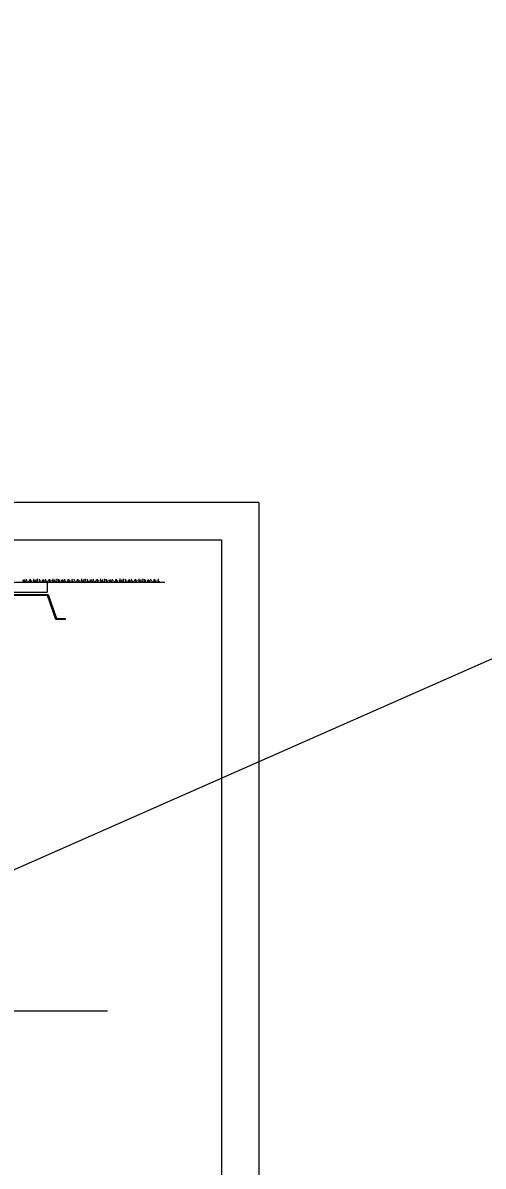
# Model space of a CAD drawing. Extents: x 638850 to 644908, y 297188 to 298900.
# Drawn here: x 642157.5 to 642323.1, y 297632.3 to 298044.1 of the extents above; entities that cross this region are included whole.
import ezdxf

# ---------------------------------------------------------------- set-up
doc = ezdxf.new("R2010")
doc.units = 0
for name, color, linetype in [('1', 7, 'Continuous'), ('10', 7, 'Continuous'), ('3', 7, 'Continuous'), ('4', 7, 'Continuous'), ('7', 7, 'Continuous'), ('8', 7, 'Continuous')]:
    doc.layers.add(name, color=color, linetype=linetype)

msp = doc.modelspace()

# ---------------------------------------------------------------- linework, layer by layer
at = {"layer": '1'}
for p, q in [((644544.42, 298794.06), (640943.9, 297204.77)), ((642242.46, 297871.34), (641270.46, 297871.34)), ((642242.46, 297871.34), (642242.46, 297277.34)), ((641310.96, 297857.84), (642228.96, 297857.84)), ((642228.96, 297857.84), (642228.96, 297290.84))]:
    msp.add_line(p, q, dxfattribs=at)
at = {"layer": '10'}
msp.add_line((642166.32, 297842.6), (642208.65, 297842.6), dxfattribs=at)
at = {"layer": '3'}
msp.add_line((641946.04, 297688.19), (642187.94, 297688.19), dxfattribs=at)
at = {"layer": '4'}
for p, q in [((642114.38, 297842.6), (642166.32, 297842.6)), ((642166.32, 297842.6), (642166.32, 297838.96)), ((642115.48, 297838.96), (642166.32, 297838.96))]:
    msp.add_line(p, q, dxfattribs=at)
at = {"layer": '7'}
for points in [[(642116.02, 297838.12), (642166.61, 297838.12), (642166.4, 297837.84), (642116.02, 297837.84)], [(642166.61, 297838.12), (642169.58, 297829.51), (642169.38, 297829.23), (642166.4, 297837.84)], [(642169.58, 297829.51), (642172.79, 297829.51), (642172.79, 297829.23), (642169.38, 297829.23)]]:
    msp.add_lwpolyline(points, close=True, dxfattribs=at)
at = {"layer": '8'}
for p, q in [((642157.66, 297843.33), (642157.59, 297843.51)), ((642157.69, 297843.1), (642157.66, 297843.33)), ((642157.72, 297842.83), (642157.69, 297843.1)), ((642157.72, 297842.59), (642157.72, 297842.83)), ((642158.04, 297843.24), (642158.07, 297843.48)), ((642158.04, 297842.97), (642158.04, 297843.24)), ((642158.07, 297842.74), (642158.04, 297842.97)), ((642158.07, 297843.48), (642158.16, 297843.57)), ((642158.12, 297842.59), (642158.07, 297842.74)), ((642158.43, 297843.12), (642158.4, 297843.24)), ((642158.51, 297842.88), (642158.43, 297843.12)), ((642158.63, 297842.65), (642158.51, 297842.88)), ((642158.66, 297842.59), (642158.63, 297842.65)), ((642158.87, 297843.51), (642158.81, 297843.65)), ((642158.93, 297843.27), (642158.87, 297843.51)), ((642159.02, 297843.04), (642158.93, 297843.27)), ((642159.14, 297842.8), (642159.02, 297843.04)), ((642159.09, 297842.59), (642159.14, 297842.8)), ((642159.54, 297842.59), (642159.67, 297842.8)), ((642159.67, 297842.8), (642159.79, 297843.04)), ((642159.79, 297843.04), (642159.9, 297843.27)), ((642159.9, 297843.27), (642160.03, 297843.51)), ((642160.03, 297843.51), (642160.08, 297843.57)), ((642160.32, 297842.88), (642160.32, 297843.75)), ((642160.38, 297842.65), (642160.32, 297842.88)), ((642160.39, 297842.59), (642160.38, 297842.65)), ((642160.61, 297842.86), (642160.71, 297843.1)), ((642160.65, 297842.62), (642160.61, 297842.86)), ((642160.66, 297842.59), (642160.65, 297842.62)), ((642160.71, 297843.1), (642160.88, 297843.3)), ((642161.47, 297843.33), (642161.53, 297843.54)), ((642161.47, 297842.88), (642161.47, 297843.33)), ((642161.5, 297842.65), (642161.47, 297842.88)), ((642161.52, 297842.59), (642161.5, 297842.65)), ((642161.53, 297843.54), (642161.56, 297843.77)), ((642161.56, 297843.77), (642161.56, 297843.83)), ((642161.85, 297842.88), (642161.92, 297843.1)), ((642161.85, 297842.62), (642161.85, 297842.88)), ((642161.86, 297842.59), (642161.85, 297842.62)), ((642161.92, 297843.1), (642161.95, 297843.24)), ((642162.18, 297842.65), (642162.21, 297842.88)), ((642162.19, 297842.59), (642162.18, 297842.65)), ((642162.21, 297842.88), (642162.27, 297843.1)), ((642162.27, 297843.1), (642162.27, 297843.6)), ((642162.83, 297843.65), (642162.8, 297843.8)), ((642162.92, 297843.42), (642162.83, 297843.65)), ((642162.83, 297842.94), (642162.92, 297843.18)), ((642162.83, 297842.59), (642162.83, 297842.94)), ((642162.92, 297843.18), (642162.92, 297843.42)), ((642163.48, 297843.62), (642163.42, 297843.72)), ((642163.45, 297842.65), (642163.48, 297842.91)), ((642163.48, 297842.59), (642163.45, 297842.65)), ((642163.6, 297843.39), (642163.48, 297843.62)), ((642163.48, 297842.91), (642163.6, 297843.15)), ((642163.6, 297843.15), (642163.6, 297843.39)), ((642163.66, 297843.33), (642163.66, 297843.54)), ((642163.78, 297843.1), (642163.66, 297843.33)), ((642163.93, 297842.88), (642163.78, 297843.1)), ((642164.07, 297842.65), (642163.93, 297842.88)), ((642164.09, 297842.59), (642164.07, 297842.65)), ((642164.55, 297843.33), (642164.49, 297843.51)), ((642164.58, 297843.1), (642164.55, 297843.33)), ((642164.61, 297842.83), (642164.58, 297843.1)), ((642164.61, 297842.59), (642164.61, 297842.83)), ((642164.93, 297843.24), (642164.96, 297843.48)), ((642164.93, 297842.97), (642164.93, 297843.24)), ((642164.96, 297842.74), (642164.93, 297842.97)), ((642164.96, 297843.48), (642165.06, 297843.57)), ((642165.01, 297842.59), (642164.96, 297842.74)), ((642165.32, 297843.12), (642165.29, 297843.24)), ((642165.41, 297842.88), (642165.32, 297843.12)), ((642165.53, 297842.65), (642165.41, 297842.88)), ((642165.56, 297842.59), (642165.53, 297842.65)), ((642165.77, 297843.51), (642165.71, 297843.65)), ((642165.83, 297843.27), (642165.77, 297843.51)), ((642165.91, 297843.04), (642165.83, 297843.27)), ((642166.03, 297842.8), (642165.91, 297843.04)), ((642165.98, 297842.59), (642166.03, 297842.8)), ((642166.44, 297842.59), (642166.56, 297842.8)), ((642166.56, 297842.8), (642166.68, 297843.04)), ((642166.68, 297843.04), (642166.8, 297843.27)), ((642166.8, 297843.27), (642166.92, 297843.51)), ((642166.92, 297843.51), (642166.98, 297843.57)), ((642167.21, 297842.88), (642167.21, 297843.75)), ((642167.27, 297842.65), (642167.21, 297842.88)), ((642167.28, 297842.59), (642167.27, 297842.65)), ((642167.51, 297842.86), (642167.6, 297843.1)), ((642167.54, 297842.62), (642167.51, 297842.86)), ((642167.56, 297842.59), (642167.54, 297842.62)), ((642167.6, 297843.1), (642167.78, 297843.3)), ((642168.37, 297843.33), (642168.43, 297843.54)), ((642168.37, 297842.88), (642168.37, 297843.33)), ((642168.4, 297842.65), (642168.37, 297842.88)), ((642168.42, 297842.59), (642168.4, 297842.65)), ((642168.43, 297843.54), (642168.46, 297843.77)), ((642168.46, 297843.77), (642168.46, 297843.83)), ((642168.75, 297842.88), (642168.81, 297843.1)), ((642168.75, 297842.62), (642168.75, 297842.88)), ((642168.76, 297842.59), (642168.75, 297842.62)), ((642168.81, 297843.1), (642168.84, 297843.24)), ((642169.08, 297842.65), (642169.11, 297842.88)), ((642169.09, 297842.59), (642169.08, 297842.65)), ((642169.11, 297842.88), (642169.16, 297843.1)), ((642169.16, 297843.1), (642169.16, 297843.6)), ((642169.73, 297843.65), (642169.7, 297843.8)), ((642169.82, 297843.42), (642169.73, 297843.65)), ((642169.73, 297842.94), (642169.82, 297843.18)), ((642169.73, 297842.59), (642169.73, 297842.94)), ((642169.82, 297843.18), (642169.82, 297843.42)), ((642170.38, 297843.62), (642170.32, 297843.72)), ((642170.35, 297842.65), (642170.38, 297842.91)), ((642170.37, 297842.59), (642170.35, 297842.65)), ((642170.5, 297843.39), (642170.38, 297843.62)), ((642170.38, 297842.91), (642170.5, 297843.15)), ((642170.5, 297843.15), (642170.5, 297843.39)), ((642170.55, 297843.33), (642170.55, 297843.54)), ((642170.68, 297843.1), (642170.55, 297843.33)), ((642170.82, 297842.88), (642170.68, 297843.1)), ((642170.97, 297842.65), (642170.82, 297842.88)), ((642170.99, 297842.59), (642170.97, 297842.65)), ((642171.45, 297843.33), (642171.39, 297843.51)), ((642171.48, 297843.1), (642171.45, 297843.33)), ((642171.51, 297842.83), (642171.48, 297843.1)), ((642171.51, 297842.59), (642171.51, 297842.83)), ((642171.83, 297843.24), (642171.86, 297843.48)), ((642171.83, 297842.97), (642171.83, 297843.24)), ((642171.86, 297842.74), (642171.83, 297842.97)), ((642171.86, 297843.48), (642171.95, 297843.57)), ((642171.91, 297842.59), (642171.86, 297842.74)), ((642172.22, 297843.12), (642172.19, 297843.24)), ((642172.3, 297842.88), (642172.22, 297843.12)), ((642172.42, 297842.65), (642172.3, 297842.88)), ((642172.46, 297842.59), (642172.42, 297842.65)), ((642172.66, 297843.51), (642172.6, 297843.65)), ((642172.72, 297843.27), (642172.66, 297843.51)), ((642172.81, 297843.04), (642172.72, 297843.27)), ((642172.93, 297842.8), (642172.81, 297843.04)), ((642172.88, 297842.59), (642172.93, 297842.8)), ((642173.33, 297842.59), (642173.46, 297842.8)), ((642173.46, 297842.8), (642173.58, 297843.04)), ((642173.58, 297843.04), (642173.7, 297843.27)), ((642173.7, 297843.27), (642173.82, 297843.51)), ((642173.82, 297843.51), (642173.87, 297843.57)), ((642174.11, 297842.88), (642174.11, 297843.75)), ((642174.17, 297842.65), (642174.11, 297842.88)), ((642174.18, 297842.59), (642174.17, 297842.65)), ((642174.41, 297842.86), (642174.5, 297843.1)), ((642174.44, 297842.62), (642174.41, 297842.86)), ((642174.45, 297842.59), (642174.44, 297842.62)), ((642174.5, 297843.1), (642174.67, 297843.3)), ((642175.26, 297843.33), (642175.32, 297843.54)), ((642175.26, 297842.88), (642175.26, 297843.33)), ((642175.29, 297842.65), (642175.26, 297842.88)), ((642175.31, 297842.59), (642175.29, 297842.65)), ((642175.32, 297843.54), (642175.36, 297843.77)), ((642175.36, 297843.77), (642175.36, 297843.83)), ((642175.65, 297842.88), (642175.71, 297843.1)), ((642175.65, 297842.62), (642175.65, 297842.88)), ((642175.65, 297842.59), (642175.65, 297842.62)), ((642176.03, 297843.51), (642175.97, 297843.65)), ((642176.09, 297843.27), (642176.03, 297843.51)), ((642176.18, 297843.04), (642176.09, 297843.27)), ((642176.3, 297842.8), (642176.18, 297843.04)), ((642176.24, 297842.59), (642176.3, 297842.8)), ((642176.7, 297842.59), (642176.83, 297842.8)), ((642176.83, 297842.8), (642176.95, 297843.04)), ((642176.95, 297843.04), (642177.06, 297843.27)), ((642177.06, 297843.27), (642177.18, 297843.51)), ((642177.18, 297843.51), (642177.24, 297843.57)), ((642177.47, 297842.88), (642177.47, 297843.75)), ((642177.54, 297842.65), (642177.47, 297842.88)), ((642177.54, 297842.59), (642177.54, 297842.65)), ((642177.77, 297842.86), (642177.86, 297843.1)), ((642177.8, 297842.62), (642177.77, 297842.86)), ((642177.82, 297842.59), (642177.8, 297842.62)), ((642177.86, 297843.1), (642178.04, 297843.3)), ((642178.63, 297843.33), (642178.69, 297843.54)), ((642178.63, 297842.88), (642178.63, 297843.33)), ((642178.66, 297842.65), (642178.63, 297842.88)), ((642178.68, 297842.59), (642178.66, 297842.65)), ((642178.69, 297843.54), (642178.72, 297843.77)), ((642178.72, 297843.77), (642178.72, 297843.83)), ((642179.01, 297842.88), (642179.07, 297843.1)), ((642179.01, 297842.62), (642179.01, 297842.88)), ((642179.02, 297842.59), (642179.01, 297842.62)), ((642179.07, 297843.1), (642179.1, 297843.24)), ((642179.34, 297842.65), (642179.37, 297842.88)), ((642179.35, 297842.59), (642179.34, 297842.65)), ((642179.37, 297842.88), (642179.43, 297843.1)), ((642179.43, 297843.1), (642179.43, 297843.6)), ((642179.99, 297843.65), (642179.96, 297843.8)), ((642180.08, 297843.42), (642179.99, 297843.65)), ((642179.99, 297842.94), (642180.08, 297843.18)), ((642179.99, 297842.59), (642179.99, 297842.94)), ((642180.08, 297843.18), (642180.08, 297843.42)), ((642180.64, 297843.62), (642180.58, 297843.72)), ((642180.61, 297842.65), (642180.64, 297842.91)), ((642180.64, 297842.59), (642180.61, 297842.65)), ((642180.76, 297843.39), (642180.64, 297843.62)), ((642180.64, 297842.91), (642180.76, 297843.15)), ((642180.76, 297843.15), (642180.76, 297843.39)), ((642180.82, 297843.33), (642180.82, 297843.54)), ((642180.94, 297843.1), (642180.82, 297843.33)), ((642181.09, 297842.88), (642180.94, 297843.1)), ((642181.23, 297842.65), (642181.09, 297842.88)), ((642181.25, 297842.59), (642181.23, 297842.65)), ((642181.71, 297843.33), (642181.65, 297843.51)), ((642181.74, 297843.1), (642181.71, 297843.33)), ((642181.77, 297842.83), (642181.74, 297843.1)), ((642181.77, 297842.59), (642181.77, 297842.83)), ((642182.09, 297843.24), (642182.12, 297843.48)), ((642182.09, 297842.97), (642182.09, 297843.24)), ((642182.12, 297842.74), (642182.09, 297842.97)), ((642182.12, 297843.48), (642182.21, 297843.57)), ((642182.17, 297842.59), (642182.12, 297842.74)), ((642182.48, 297843.12), (642182.45, 297843.24)), ((642182.57, 297842.88), (642182.48, 297843.12)), ((642182.69, 297842.65), (642182.57, 297842.88)), ((642182.72, 297842.59), (642182.69, 297842.65)), ((642182.92, 297843.51), (642182.86, 297843.65)), ((642182.99, 297843.27), (642182.92, 297843.51)), ((642183.07, 297843.04), (642182.99, 297843.27)), ((642183.19, 297842.8), (642183.07, 297843.04)), ((642183.14, 297842.59), (642183.19, 297842.8)), ((642183.59, 297842.59), (642183.72, 297842.8)), ((642183.72, 297842.8), (642183.84, 297843.04)), ((642183.84, 297843.04), (642183.96, 297843.27)), ((642183.96, 297843.27), (642184.08, 297843.51)), ((642184.08, 297843.51), (642184.13, 297843.57)), ((642184.37, 297842.88), (642184.37, 297843.75)), ((642184.43, 297842.65), (642184.37, 297842.88)), ((642184.44, 297842.59), (642184.43, 297842.65)), ((642184.67, 297842.86), (642184.76, 297843.1)), ((642184.7, 297842.62), (642184.67, 297842.86)), ((642184.71, 297842.59), (642184.7, 297842.62)), ((642184.76, 297843.1), (642184.94, 297843.3)), ((642185.53, 297843.33), (642185.59, 297843.54)), ((642185.53, 297842.88), (642185.53, 297843.33)), ((642185.56, 297842.65), (642185.53, 297842.88)), ((642185.57, 297842.59), (642185.56, 297842.65)), ((642185.59, 297843.54), (642185.62, 297843.77)), ((642185.62, 297843.77), (642185.62, 297843.83)), ((642185.91, 297842.88), (642185.97, 297843.1)), ((642185.91, 297842.62), (642185.91, 297842.88)), ((642185.92, 297842.59), (642185.91, 297842.62)), ((642185.97, 297843.1), (642186, 297843.24)), ((642186.24, 297842.65), (642186.27, 297842.88)), ((642186.24, 297842.59), (642186.24, 297842.65)), ((642186.27, 297842.88), (642186.32, 297843.1)), ((642186.32, 297843.1), (642186.32, 297843.6)), ((642186.89, 297843.65), (642186.85, 297843.8)), ((642186.98, 297843.42), (642186.89, 297843.65)), ((642186.89, 297842.94), (642186.98, 297843.18)), ((642186.89, 297842.59), (642186.89, 297842.94)), ((642186.98, 297843.18), (642186.98, 297843.42)), ((642187.54, 297843.62), (642187.48, 297843.72)), ((642187.51, 297842.65), (642187.54, 297842.91)), ((642187.53, 297842.59), (642187.51, 297842.65)), ((642187.66, 297843.39), (642187.54, 297843.62)), ((642187.54, 297842.91), (642187.66, 297843.15)), ((642187.66, 297843.15), (642187.66, 297843.39)), ((642187.71, 297843.33), (642187.71, 297843.54)), ((642187.83, 297843.1), (642187.71, 297843.33)), ((642187.98, 297842.88), (642187.83, 297843.1)), ((642188.13, 297842.65), (642187.98, 297842.88)), ((642188.15, 297842.59), (642188.13, 297842.65)), ((642188.6, 297843.33), (642188.54, 297843.51)), ((642188.64, 297843.1), (642188.6, 297843.33)), ((642188.67, 297842.83), (642188.64, 297843.1)), ((642188.67, 297842.59), (642188.67, 297842.83)), ((642188.99, 297843.24), (642189.02, 297843.48)), ((642188.99, 297842.97), (642188.99, 297843.24)), ((642189.02, 297842.74), (642188.99, 297842.97)), ((642189.02, 297843.48), (642189.11, 297843.57)), ((642189.07, 297842.59), (642189.02, 297842.74)), ((642189.38, 297843.12), (642189.35, 297843.24)), ((642189.46, 297842.88), (642189.38, 297843.12)), ((642189.58, 297842.65), (642189.46, 297842.88)), ((642189.61, 297842.59), (642189.58, 297842.65)), ((642189.82, 297843.51), (642189.76, 297843.65)), ((642189.88, 297843.27), (642189.82, 297843.51)), ((642189.97, 297843.04), (642189.88, 297843.27)), ((642190.09, 297842.8), (642189.97, 297843.04)), ((642190.03, 297842.59), (642190.09, 297842.8)), ((642190.49, 297842.59), (642190.62, 297842.8)), ((642190.62, 297842.8), (642190.74, 297843.04)), ((642190.74, 297843.04), (642190.85, 297843.27)), ((642190.85, 297843.27), (642190.98, 297843.51)), ((642190.98, 297843.51), (642191.03, 297843.57)), ((642191.27, 297842.88), (642191.27, 297843.75)), ((642191.33, 297842.65), (642191.27, 297842.88)), ((642191.34, 297842.59), (642191.33, 297842.65)), ((642191.56, 297842.86), (642191.66, 297843.1)), ((642191.59, 297842.62), (642191.56, 297842.86)), ((642191.61, 297842.59), (642191.59, 297842.62)), ((642191.66, 297843.1), (642191.83, 297843.3)), ((642192.42, 297843.33), (642192.48, 297843.54)), ((642192.42, 297842.88), (642192.42, 297843.33)), ((642192.45, 297842.65), (642192.42, 297842.88)), ((642192.47, 297842.59), (642192.45, 297842.65)), ((642192.48, 297843.54), (642192.51, 297843.77)), ((642192.51, 297843.77), (642192.51, 297843.83)), ((642192.8, 297842.88), (642192.86, 297843.1)), ((642192.8, 297842.62), (642192.8, 297842.88)), ((642192.81, 297842.59), (642192.8, 297842.62)), ((642192.86, 297843.1), (642192.9, 297843.24)), ((642193.13, 297842.65), (642193.16, 297842.88)), ((642193.14, 297842.59), (642193.13, 297842.65)), ((642193.16, 297842.88), (642193.22, 297843.1)), ((642193.22, 297843.1), (642193.22, 297843.6)), ((642193.78, 297843.65), (642193.75, 297843.8)), ((642193.87, 297843.42), (642193.78, 297843.65)), ((642193.78, 297842.94), (642193.87, 297843.18)), ((642193.78, 297842.59), (642193.78, 297842.94)), ((642193.87, 297843.18), (642193.87, 297843.42)), ((642194.43, 297843.62), (642194.37, 297843.72)), ((642194.4, 297842.65), (642194.43, 297842.91)), ((642194.43, 297842.59), (642194.4, 297842.65)), ((642194.55, 297843.39), (642194.43, 297843.62)), ((642194.43, 297842.91), (642194.55, 297843.15)), ((642194.55, 297843.15), (642194.55, 297843.39)), ((642194.61, 297843.33), (642194.61, 297843.54)), ((642194.73, 297843.1), (642194.61, 297843.33)), ((642194.87, 297842.88), (642194.73, 297843.1)), ((642195.02, 297842.65), (642194.87, 297842.88)), ((642195.04, 297842.59), (642195.02, 297842.65)), ((642195.5, 297843.33), (642195.44, 297843.51)), ((642195.53, 297843.1), (642195.5, 297843.33)), ((642195.56, 297842.83), (642195.53, 297843.1)), ((642195.56, 297842.59), (642195.56, 297842.83)), ((642195.88, 297843.24), (642195.91, 297843.48)), ((642195.88, 297842.97), (642195.88, 297843.24)), ((642195.91, 297842.74), (642195.88, 297842.97)), ((642195.91, 297843.48), (642196.01, 297843.57)), ((642195.96, 297842.59), (642195.91, 297842.74)), ((642196.27, 297843.12), (642196.24, 297843.24)), ((642196.36, 297842.88), (642196.27, 297843.12)), ((642196.48, 297842.65), (642196.36, 297842.88)), ((642196.51, 297842.59), (642196.48, 297842.65)), ((642196.72, 297843.51), (642196.65, 297843.65)), ((642196.78, 297843.27), (642196.72, 297843.51)), ((642196.86, 297843.04), (642196.78, 297843.27)), ((642196.98, 297842.8), (642196.86, 297843.04)), ((642196.93, 297842.59), (642196.98, 297842.8)), ((642197.39, 297842.59), (642197.51, 297842.8)), ((642197.51, 297842.8), (642197.63, 297843.04)), ((642197.63, 297843.04), (642197.75, 297843.27)), ((642197.75, 297843.27), (642197.87, 297843.51)), ((642197.87, 297843.51), (642197.93, 297843.57)), ((642198.16, 297842.88), (642198.16, 297843.75)), ((642198.22, 297842.65), (642198.16, 297842.88)), ((642198.23, 297842.59), (642198.22, 297842.65)), ((642198.46, 297842.86), (642198.55, 297843.1)), ((642198.49, 297842.62), (642198.46, 297842.86)), ((642198.51, 297842.59), (642198.49, 297842.62)), ((642198.55, 297843.1), (642198.73, 297843.3)), ((642199.32, 297843.33), (642199.38, 297843.54)), ((642199.32, 297842.88), (642199.32, 297843.33)), ((642199.35, 297842.65), (642199.32, 297842.88)), ((642199.36, 297842.59), (642199.35, 297842.65)), ((642199.38, 297843.54), (642199.41, 297843.77)), ((642199.41, 297843.77), (642199.41, 297843.83)), ((642199.7, 297842.88), (642199.76, 297843.1)), ((642199.7, 297842.62), (642199.7, 297842.88)), ((642199.71, 297842.59), (642199.7, 297842.62)), ((642199.76, 297843.1), (642199.79, 297843.24)), ((642200.03, 297842.65), (642200.06, 297842.88)), ((642200.04, 297842.59), (642200.03, 297842.65)), ((642200.06, 297842.88), (642200.11, 297843.1)), ((642200.11, 297843.1), (642200.11, 297843.6)), ((642200.68, 297843.65), (642200.65, 297843.8)), ((642200.77, 297843.42), (642200.68, 297843.65)), ((642200.68, 297842.94), (642200.77, 297843.18)), ((642200.68, 297842.59), (642200.68, 297842.94)), ((642200.77, 297843.18), (642200.77, 297843.42)), ((642201.33, 297843.62), (642201.27, 297843.72)), ((642201.3, 297842.65), (642201.33, 297842.91)), ((642201.32, 297842.59), (642201.3, 297842.65)), ((642201.45, 297843.39), (642201.33, 297843.62)), ((642201.33, 297842.91), (642201.45, 297843.15)), ((642201.45, 297843.15), (642201.45, 297843.39)), ((642201.5, 297843.33), (642201.5, 297843.54)), ((642201.63, 297843.1), (642201.5, 297843.33)), ((642201.77, 297842.88), (642201.63, 297843.1)), ((642201.92, 297842.65), (642201.77, 297842.88)), ((642201.94, 297842.59), (642201.92, 297842.65)), ((642202.4, 297843.33), (642202.33, 297843.51)), ((642202.43, 297843.1), (642202.4, 297843.33)), ((642202.46, 297842.83), (642202.43, 297843.1)), ((642202.46, 297842.59), (642202.46, 297842.83)), ((642202.78, 297843.24), (642202.81, 297843.48)), ((642202.78, 297842.97), (642202.78, 297843.24)), ((642202.81, 297842.74), (642202.78, 297842.97)), ((642202.81, 297843.48), (642202.9, 297843.57)), ((642202.86, 297842.59), (642202.81, 297842.74)), ((642203.17, 297843.12), (642203.14, 297843.24)), ((642203.25, 297842.88), (642203.17, 297843.12)), ((642203.37, 297842.65), (642203.25, 297842.88)), ((642203.4, 297842.59), (642203.37, 297842.65)), ((642203.61, 297843.51), (642203.55, 297843.65)), ((642203.67, 297843.27), (642203.61, 297843.51)), ((642203.76, 297843.04), (642203.67, 297843.27)), ((642203.88, 297842.8), (642203.76, 297843.04)), ((642203.83, 297842.59), (642203.88, 297842.8)), ((642204.28, 297842.59), (642204.41, 297842.8)), ((642204.41, 297842.8), (642204.53, 297843.04)), ((642204.53, 297843.04), (642204.64, 297843.27)), ((642204.64, 297843.27), (642204.77, 297843.51)), ((642204.77, 297843.51), (642204.82, 297843.57)), ((642205.06, 297842.88), (642205.06, 297843.75)), ((642205.12, 297842.65), (642205.06, 297842.88)), ((642205.13, 297842.59), (642205.12, 297842.65)), ((642205.35, 297842.86), (642205.45, 297843.1)), ((642205.39, 297842.62), (642205.35, 297842.86)), ((642205.4, 297842.59), (642205.39, 297842.62)), ((642205.45, 297843.1), (642205.62, 297843.3)), ((642206.21, 297843.33), (642206.27, 297843.54)), ((642206.21, 297842.88), (642206.21, 297843.33)), ((642206.24, 297842.65), (642206.21, 297842.88)), ((642206.26, 297842.59), (642206.24, 297842.65)), ((642206.27, 297843.54), (642206.3, 297843.77)), ((642206.3, 297843.77), (642206.3, 297843.83)), ((642206.59, 297842.88), (642206.66, 297843.1)), ((642206.59, 297842.62), (642206.59, 297842.88)), ((642206.6, 297842.59), (642206.59, 297842.62))]:
    msp.add_line(p, q, dxfattribs=at)

doc.saveas('drawing.dxf')
